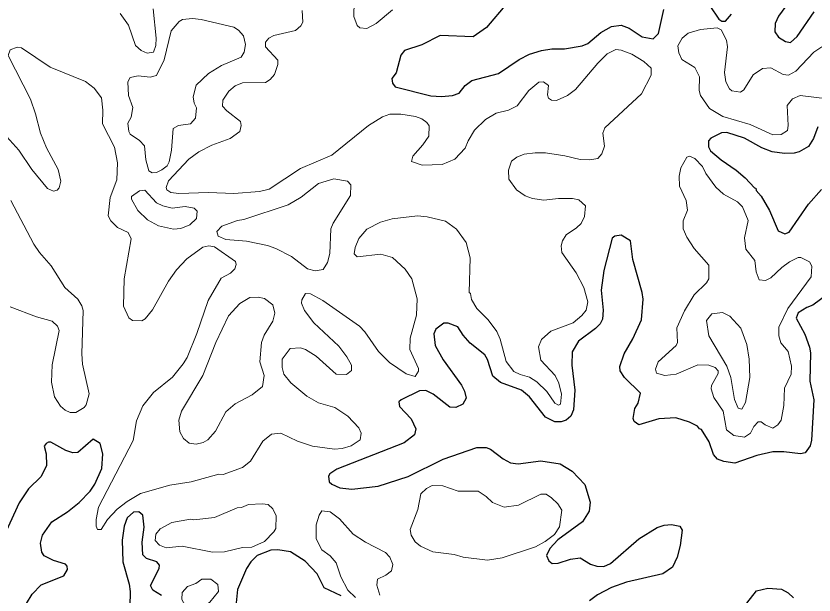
# Model space of a CAD drawing. Extents: x 763.2 to 816.8, y 7896.5 to 7952.7.
# Drawn here: x 801.261 to 805.563, y 7938.448 to 7941.568 of the extents above; entities that cross this region are included whole.
import ezdxf

# ---------------------------------------------------------------- set-up
doc = ezdxf.new("R2010")
doc.units = 0
doc.header["$LTSCALE"] = 0.064
doc.layers.add('1', color=7, linetype='Continuous', lineweight=25)
doc.layers.add('2', color=7, linetype='Continuous', lineweight=13)

msp = doc.modelspace()

# ---------------------------------------------------------------- linework, layer by layer
at = {"layer": '1'}
for points in [[(804.9531, 7941.6969), (805.0499, 7941.5516), (805.0653, 7941.5401), (805.0852, 7941.5401), (805.1182, 7941.5788)], [(803.9071, 7941.6347), (803.7964, 7941.5061), (803.7255, 7941.4566), (803.5472, 7941.4629), (803.4489, 7941.4124), (803.3545, 7941.3824), (803.3345, 7941.3566), (803.3095, 7941.2614), (803.2866, 7941.2315), (803.2897, 7941.2056), (803.3047, 7941.1869), (803.4962, 7941.1386), (803.5542, 7941.1341), (803.6143, 7941.1389), (803.6504, 7941.1515), (803.6824, 7941.1932), (803.7187, 7941.221)], [(804.1492, 7941.3918), (804.2173, 7941.3905), (804.3119, 7941.4069), (804.3434, 7941.4205), (804.4128, 7941.4795), (804.4707, 7941.5111), (804.5237, 7941.5184), (804.5655, 7941.5018), (804.6367, 7941.4553), (804.6962, 7941.445), (804.7247, 7941.4742), (804.7535, 7941.6041)], [(805.4104, 7941.6213), (805.3707, 7941.5668), (805.3536, 7941.5285), (805.352, 7941.4823), (805.3704, 7941.4533), (805.4091, 7941.4306), (805.4365, 7941.4255), (805.4725, 7941.4584), (805.5637, 7941.5903)], [(803.7187, 7941.221), (803.8616, 7941.2591), (803.973, 7941.3339), (804.0282, 7941.3622), (804.0932, 7941.3824), (804.1492, 7941.3918)], [(805.5839, 7940.9713), (805.5588, 7940.9083), (805.5326, 7940.8647), (805.4821, 7940.8361), (805.455, 7940.8284), (805.4032, 7940.8267), (805.3374, 7940.8366), (805.2809, 7940.8583), (805.1878, 7940.9095), (805.0934, 7940.94), (805.0646, 7940.9383), (805.0056, 7940.9104), (804.9944, 7940.8955), (804.994, 7940.8638), (805.0042, 7940.8414), (805.0619, 7940.7934), (805.1434, 7940.7379), (805.1922, 7940.6957), (805.2408, 7940.6414), (805.2485, 7940.6402), (805.2509, 7940.6275), (805.2785, 7940.5975), (805.3234, 7940.5193), (805.3698, 7940.4104), (805.4047, 7940.3948), (805.4285, 7940.4041), (805.5334, 7940.5545), (805.6031, 7940.6339)], [(805.1364, 7939.1575), (805.076, 7939.1666), (805.0417, 7939.1802), (805.0208, 7939.2057), (804.9968, 7939.2727), (804.9563, 7939.3403), (804.9459, 7939.3434), (804.9347, 7939.3583), (804.8919, 7939.3796), (804.8174, 7939.4019), (804.726, 7939.3969), (804.6189, 7939.3642), (804.5923, 7939.3828), (804.5881, 7939.3986), (804.5962, 7939.4535), (804.6142, 7939.4824), (804.6272, 7939.5359), (804.5415, 7939.6195), (804.5176, 7939.6566), (804.5165, 7939.6792), (804.5387, 7939.7481), (804.5867, 7939.8282), (804.6317, 7939.9311), (804.6421, 7940.0419), (804.637, 7940.078), (804.585, 7940.2564), (804.5728, 7940.3566), (804.5223, 7940.3877), (804.4894, 7940.3812), (804.4743, 7940.3702), (804.4303, 7940.1963), (804.4155, 7940.0904), (804.4251, 7939.9828), (804.4232, 7939.9337), (804.4103, 7939.9098), (804.3848, 7939.884), (804.2922, 7939.816), (804.2595, 7939.7584), (804.2577, 7939.6862), (804.2724, 7939.5514), (804.2655, 7939.4455), (804.2523, 7939.4125), (804.2257, 7939.3901), (804.2001, 7939.3806), (804.1657, 7939.3805), (804.1148, 7939.4069), (804.028, 7939.5163), (803.9855, 7939.5509), (803.8722, 7939.5939), (803.8319, 7939.628), (803.8029, 7939.7174), (803.7872, 7939.7424), (803.7088, 7939.8047), (803.6707, 7939.8481), (803.6433, 7939.8939), (803.5903, 7939.9125), (803.5673, 7939.9129), (803.5232, 7939.8814), (803.5132, 7939.8552), (803.52, 7939.7931), (803.5628, 7939.7151), (803.6616, 7939.5793), (803.6783, 7939.5464), (803.687, 7939.5095), (803.6703, 7939.4766), (803.6322, 7939.458), (803.5988, 7939.4597), (803.5088, 7939.5311), (803.4697, 7939.5497), (803.4359, 7939.5474), (803.3369, 7939.4999), (803.3244, 7939.4881), (803.3277, 7939.4629), (803.3917, 7939.3966), (803.4161, 7939.3427), (803.409, 7939.3114), (803.3536, 7939.2681), (802.9912, 7939.1261), (802.952, 7939.1015), (802.9447, 7939.0887), (802.949, 7939.058), (802.9632, 7939.0446), (803.0071, 7939.0257), (803.072, 7939.019), (803.2137, 7939.0344), (803.3751, 7939.0864), (803.5642, 7939.1792), (803.7458, 7939.2422), (803.7946, 7939.2424), (803.8188, 7939.2341), (803.8863, 7939.1817), (803.9257, 7939.16), (803.9678, 7939.1554), (804.0891, 7939.1718), (804.1935, 7939.1552)], [(805.6458, 7940.0768), (805.5565, 7940.0104), (805.5241, 7939.998), (805.4768, 7939.968), (805.4661, 7939.939), (805.5131, 7939.8538), (805.5381, 7939.7832), (805.5427, 7939.7527), (805.5393, 7939.6002), (805.5607, 7939.4988), (805.5487, 7939.2823), (805.541, 7939.2525), (805.5147, 7939.2135)], [(801.318, 7938.4015), (801.348, 7938.453), (801.3972, 7938.5032), (801.5185, 7938.5512), (801.5377, 7938.5849), (801.5374, 7938.603), (801.5272, 7938.6148), (801.4625, 7938.6339), (801.4136, 7938.6587), (801.3998, 7938.6794), (801.3934, 7938.728), (801.4034, 7938.7698), (801.4541, 7938.8416), (801.5377, 7938.8958), (801.6021, 7938.9471), (801.6614, 7939.0078), (801.686, 7939.0443), (801.7228, 7939.129), (801.7299, 7939.2089), (801.7145, 7939.2643), (801.6765, 7939.2878), (801.5944, 7939.2162), (801.5666, 7939.2149), (801.5287, 7939.2274), (801.4491, 7939.2718), (801.4356, 7939.2714), (801.4232, 7939.265), (801.4134, 7939.2499), (801.4227, 7939.2089), (801.4262, 7939.1455), (801.396, 7939.0865), (801.3291, 7939.0206), (801.2785, 7938.944), (801.1661, 7938.706)], [(805.5147, 7939.2135), (805.4902, 7939.2082), (805.4006, 7939.2194), (805.3406, 7939.2194), (805.2535, 7939.2002), (805.1364, 7939.1575)], [(804.1935, 7939.1552), (804.2586, 7939.1147), (804.3277, 7939.044), (804.356, 7938.9473), (804.3512, 7938.8998), (804.3138, 7938.842)], [(802.0448, 7938.4458), (801.9982, 7938.4736), (801.9855, 7938.4997), (802.0335, 7938.591), (802.0339, 7938.609), (802.0201, 7938.6264), (801.965, 7938.6452), (801.9454, 7938.6647), (801.9405, 7938.733), (801.9517, 7938.8127), (801.9439, 7938.8776), (801.9235, 7938.8966), (801.8944, 7938.8936), (801.8593, 7938.8642), (801.8446, 7938.8185), (801.8336, 7938.7428), (801.8366, 7938.6263), (801.8711, 7938.5069), (801.8762, 7938.4667), (801.8743, 7938.3867)], [(804.3138, 7938.842), (804.181, 7938.745), (804.1378, 7938.6992), (804.1201, 7938.66), (804.1325, 7938.6319), (804.1519, 7938.6185), (804.1837, 7938.6197), (804.2502, 7938.641), (804.3022, 7938.6475), (804.358, 7938.6147), (804.391, 7938.6025), (804.4294, 7938.6016), (804.466, 7938.6175), (804.6181, 7938.7512), (804.7166, 7938.8121), (804.7549, 7938.8248), (804.7934, 7938.828), (804.8398, 7938.8187), (804.8518, 7938.7968), (804.8412, 7938.7149), (804.8247, 7938.6516), (804.7988, 7938.5974), (804.7483, 7938.562), (804.5526, 7938.5162), (804.4713, 7938.4889), (804.3948, 7938.449), (804.3526, 7938.4166)], [(803.0139, 7938.4432), (802.9219, 7938.4867), (802.8852, 7938.5619), (802.8201, 7938.6306), (802.7413, 7938.6801), (802.6718, 7938.6918), (802.6338, 7938.6897), (802.5616, 7938.6614), (802.527, 7938.626), (802.5035, 7938.59), (802.4551, 7938.4773), (802.445, 7938.3698)], [(805.1483, 7938.337), (805.2531, 7938.471), (805.3127, 7938.4845), (805.3874, 7938.4794), (805.4234, 7938.4596), (805.4527, 7938.433)]]:
    msp.add_lwpolyline(points, dxfattribs=at)
at = {"layer": '2'}
for points in [[(803.2899, 7941.6022), (803.203, 7941.5274), (803.1519, 7941.5006), (803.1148, 7941.5053), (803.0994, 7941.5173), (803.0811, 7941.5664), (803.0841, 7941.6471)], [(802.0012, 7941.6074), (802.0159, 7941.448), (802.0143, 7941.4092), (802.0026, 7941.3728), (801.9673, 7941.3676), (801.9354, 7941.3824), (801.9058, 7941.4094), (801.8666, 7941.5196), (801.8226, 7941.582)], [(804.1307, 7941.1931), (804.1047, 7941.2127), (804.0787, 7941.211), (804.0259, 7941.1668), (803.9623, 7941.0836), (803.9164, 7941.0613), (803.8486, 7941.0453), (803.7914, 7941.0097), (803.7326, 7940.9528), (803.6976, 7940.8963), (803.6819, 7940.8558), (803.6264, 7940.7972), (803.5586, 7940.7675), (803.4499, 7940.7636), (803.392, 7940.7832), (803.4003, 7940.8123), (803.454, 7940.8731), (803.4866, 7940.9205), (803.4885, 7940.9765), (803.4757, 7940.9939), (803.448, 7941.0137), (803.4139, 7941.0273), (803.335, 7941.0388), (803.2766, 7941.0387), (803.2364, 7941.0251), (803.1603, 7940.9777), (802.9625, 7940.8186), (802.7946, 7940.7466), (802.6251, 7940.6343), (802.5731, 7940.623), (802.4357, 7940.6115), (802.2977, 7940.6179), (802.1378, 7940.6115), (802.0951, 7940.6175), (802.0739, 7940.6313), (802.0704, 7940.6433), (802.0837, 7940.6794), (802.1924, 7940.796), (802.2461, 7940.8365), (802.3167, 7940.8727), (802.4147, 7940.9087), (802.4676, 7940.9454), (802.4744, 7940.9774), (802.4702, 7940.9989), (802.3971, 7941.0563), (802.3746, 7941.0816), (802.3765, 7941.1155), (802.4088, 7941.1639), (802.4417, 7941.1915), (802.4812, 7941.2079), (802.6054, 7941.2098), (802.6305, 7941.2263), (802.6551, 7941.253), (802.6715, 7941.306), (802.6716, 7941.3306), (802.6065, 7941.402), (802.6061, 7941.4275), (802.6243, 7941.448), (802.6503, 7941.4626), (802.7676, 7941.4896), (802.797, 7941.5147), (802.8064, 7941.5349), (802.8032, 7941.5981)], [(805.6355, 7941.121), (805.4881, 7941.1405), (805.4467, 7941.1211), (805.4179, 7941.0865), (805.4229, 7940.9772), (805.4191, 7940.952), (805.386, 7940.9304), (805.3412, 7940.927), (805.219, 7940.9828), (805.0712, 7941.0273), (804.9983, 7941.069), (804.9512, 7941.139), (804.943, 7941.166), (804.946, 7941.2401), (804.9197, 7941.2898), (804.8503, 7941.3342), (804.8345, 7941.3692), (804.8282, 7941.4078), (804.8514, 7941.4484), (804.8838, 7941.4757), (804.9512, 7941.496), (805.0405, 7941.5038), (805.0611, 7941.4936), (805.0906, 7941.4373), (805.0955, 7941.4026), (805.0795, 7941.2646), (805.0869, 7941.2136), (805.1074, 7941.1754), (805.1196, 7941.1652), (805.1657, 7941.1572), (805.1842, 7941.1703), (805.2344, 7941.2512), (805.2845, 7941.2858), (805.3291, 7941.2884), (805.3959, 7941.2528), (805.4249, 7941.2493), (805.4652, 7941.2707), (805.5606, 7941.3731), (805.605, 7941.4026)], [(801.3931, 7940.9375), (801.3667, 7941.0404), (801.3385, 7941.1195), (801.2194, 7941.3545), (801.2296, 7941.3855), (801.268, 7941.3999)], [(801.268, 7941.3999), (801.291, 7941.3968), (801.4447, 7941.2916), (801.6351, 7941.2153), (801.6823, 7941.1784), (801.7213, 7941.1264), (801.7299, 7941.0615), (801.728, 7940.9877), (801.7919, 7940.861), (801.8072, 7940.7775), (801.8039, 7940.6848), (801.7678, 7940.5895), (801.7584, 7940.4911), (801.7717, 7940.4646), (801.8089, 7940.4281), (801.8655, 7940.4014), (801.881, 7940.3665), (801.8449, 7940.1515), (801.8405, 7940.0047), (801.8687, 7939.9419), (801.8894, 7939.9279), (801.9385, 7939.9247), (801.9578, 7939.937), (801.9971, 7939.9841), (802.0834, 7940.1389), (802.1266, 7940.1994), (802.1809, 7940.2601), (802.2681, 7940.3224), (802.3004, 7940.3303), (802.3301, 7940.3251), (802.4444, 7940.2449), (802.4481, 7940.2291), (802.44, 7940.2061), (802.4163, 7940.1819), (802.3674, 7940.1557), (802.2975, 7940.0352), (802.2362, 7939.8572), (802.1828, 7939.7277), (802.1622, 7939.693), (802.1042, 7939.6216), (802.0013, 7939.5399), (801.9447, 7939.468), (801.9106, 7939.3858), (801.8924, 7939.2813), (801.7059, 7938.9216), (801.6923, 7938.854), (801.6927, 7938.819), (801.7008, 7938.8008), (801.7197, 7938.8017), (801.7547, 7938.8546), (801.8068, 7938.9099), (801.8593, 7938.9511), (801.9322, 7938.9941), (802.0909, 7939.0402), (802.205, 7939.0584), (802.3548, 7939.0991), (802.3775, 7939.0981), (802.4816, 7939.1344), (802.5241, 7939.1691), (802.5911, 7939.2771), (802.6386, 7939.3145), (802.6881, 7939.3194), (802.7782, 7939.2763), (802.8592, 7939.2499), (802.9784, 7939.2344), (803.0199, 7939.2381), (803.0667, 7939.251), (803.1153, 7939.284), (803.122, 7939.3203), (803.1084, 7939.3482), (803.0501, 7939.411), (802.979, 7939.4576), (802.892, 7939.4841), (802.8278, 7939.5195), (802.7417, 7939.5915), (802.7044, 7939.6381), (802.6948, 7939.6737), (802.6948, 7939.7195), (802.7383, 7939.7764), (802.794, 7939.7796), (802.8207, 7939.7718), (802.8783, 7939.7358), (802.9872, 7939.6371), (803.0429, 7939.6355), (803.0692, 7939.6576), (803.0689, 7939.6863), (803.0447, 7939.7322), (803.0013, 7939.7885), (802.8657, 7939.9145), (802.8152, 7939.9814), (802.8003, 7940.0208), (802.8021, 7940.039), (802.8222, 7940.0721), (802.8477, 7940.0713), (802.9143, 7940.0349)], [(803.364, 7939.6392), (803.412, 7939.6251), (803.4307, 7939.6536), (803.4309, 7939.669), (803.3837, 7939.771), (803.385, 7939.8323), (803.4195, 7939.9564), (803.4228, 7940.0447), (803.395, 7940.1523), (803.3594, 7940.2032), (803.2897, 7940.2661), (803.2279, 7940.2843), (803.1004, 7940.2697), (803.0846, 7940.2868), (803.0892, 7940.3205), (803.1086, 7940.3692), (803.1512, 7940.4202), (803.2266, 7940.4567), (803.2877, 7940.4754), (803.4244, 7940.4914), (803.4777, 7940.4864), (803.5756, 7940.4617), (803.6358, 7940.4195), (803.6869, 7940.3482), (803.7085, 7940.2654), (803.7039, 7940.0783), (803.7103, 7940.073), (803.7169, 7940.0402), (803.7458, 7939.992), (803.8067, 7939.9315), (803.8529, 7939.8675), (803.8699, 7939.8269), (803.9024, 7939.7071), (803.9445, 7939.653), (803.9787, 7939.6361), (804.0286, 7939.6222), (804.0686, 7939.5958), (804.1223, 7939.5437), (804.1657, 7939.4826), (804.1859, 7939.4713), (804.1952, 7939.4766), (804.2016, 7939.5303), (804.1874, 7939.5895), (804.1666, 7939.6309), (804.0903, 7939.7128), (804.077, 7939.7853), (804.094, 7939.8249), (804.1443, 7939.8702), (804.2638, 7939.915), (804.3113, 7939.9536), (804.3347, 7939.9828), (804.343, 7940.0283), (804.3215, 7940.1042), (804.2797, 7940.1846), (804.2035, 7940.2943), (804.2001, 7940.3288), (804.206, 7940.3568), (804.2271, 7940.3897), (804.2828, 7940.4262), (804.307, 7940.4506), (804.3249, 7940.4883), (804.3315, 7940.545), (804.2945, 7940.5769), (804.26, 7940.585), (804.1844, 7940.5851), (804.1055, 7940.5753), (804.045, 7940.5853), (804.0056, 7940.5987), (803.9591, 7940.631), (803.9175, 7940.6881), (803.9165, 7940.7369), (803.9325, 7940.7856), (803.9613, 7940.8082), (803.9997, 7940.8233), (804.0588, 7940.8316), (804.1156, 7940.8302), (804.2192, 7940.8153), (804.302, 7940.7956), (804.3546, 7940.7939), (804.3971, 7940.8009), (804.4184, 7940.8247), (804.4333, 7940.8661), (804.4238, 7940.9359), (804.4353, 7940.9664), (804.6327, 7941.1495), (804.6846, 7941.2501), (804.684, 7941.2874), (804.6452, 7941.3231), (804.5801, 7941.3631), (804.5229, 7941.3836), (804.4938, 7941.3871), (804.4472, 7941.3643), (804.3974, 7941.3147), (804.2762, 7941.1724), (804.2329, 7941.139)], [(804.2329, 7941.139), (804.1738, 7941.1128), (804.1469, 7941.1144), (804.132, 7941.1249), (804.1263, 7941.1442), (804.1307, 7941.1931)], [(801.1788, 7940.9521), (801.2757, 7940.8453), (801.3463, 7940.7408), (801.4315, 7940.6391), (801.4631, 7940.6245), (801.4826, 7940.6294), (801.4941, 7940.6422), (801.5031, 7940.6787), (801.488, 7940.7418), (801.4258, 7940.8586), (801.3931, 7940.9375)], [(801.2295, 7940.0015), (801.3708, 7939.9473), (801.4563, 7939.9235), (801.484, 7939.896), (801.4931, 7939.8727), (801.4556, 7939.6887), (801.4526, 7939.5957), (801.4687, 7939.5159), (801.5014, 7939.4649), (801.5252, 7939.4446), (801.5529, 7939.4321), (801.583, 7939.4316), (801.6285, 7939.4585), (801.6398, 7939.4719), (801.6545, 7939.5312), (801.6202, 7939.6921), (801.6153, 7939.747), (801.6232, 7939.9813), (801.6163, 7940.0057), (801.5947, 7940.0414), (801.5242, 7940.1058), (801.4502, 7940.2225), (801.3877, 7940.2929), (801.3569, 7940.338), (801.2333, 7940.5742)], [(802.9143, 7940.0349), (803.112, 7939.8965), (803.1409, 7939.8657), (803.2145, 7939.7596), (803.2734, 7939.7002), (803.364, 7939.6392)], [(803.2219, 7938.4464), (803.2062, 7938.5015), (803.2092, 7938.5335), (803.2549, 7938.5542), (803.2842, 7938.5777), (803.2913, 7938.6131), (803.2759, 7938.6526), (803.2522, 7938.6766), (803.1449, 7938.7327), (803.0777, 7938.7758), (803.0042, 7938.859), (802.9551, 7938.8958), (802.9095, 7938.9012), (802.8953, 7938.8786), (802.879, 7938.8257), (802.8788, 7938.75), (802.9087, 7938.6905), (802.9549, 7938.6585), (802.9871, 7938.6205), (803.0123, 7938.5452), (803.0493, 7938.4737), (803.0914, 7938.4336)]]:
    msp.add_lwpolyline(points, dxfattribs=at)
for points in [[(802.2021, 7940.9877), (802.2291, 7941.0185), (802.2345, 7941.0737), (802.222, 7941.0982), (802.2166, 7941.1318), (802.2318, 7941.195), (802.2992, 7941.2592), (802.3681, 7941.3011), (802.4742, 7941.3464), (802.4906, 7941.3735), (802.4975, 7941.4145), (802.4875, 7941.4606), (802.4602, 7941.4917), (802.4343, 7941.5074), (802.2583, 7941.5496), (802.2131, 7941.5548), (802.1592, 7941.5498), (802.1403, 7941.5378), (802.0966, 7941.4882), (802.0599, 7941.3316), (802.0182, 7941.2468), (801.9847, 7941.2393), (801.919, 7941.2457), (801.8762, 7941.2369), (801.8638, 7941.2127), (801.8679, 7941.1397), (801.8911, 7941.0743), (801.8826, 7941.0233), (801.8633, 7940.9902), (801.8683, 7940.9462), (801.8764, 7940.9322), (801.9267, 7940.8964), (801.9533, 7940.8677), (801.9602, 7940.7939), (801.9776, 7940.7344), (801.9949, 7940.7234), (802.0191, 7940.7253), (802.0478, 7940.7383), (802.0758, 7940.7616), (802.0865, 7940.7828), (802.0996, 7940.845), (802.1082, 7940.9613), (802.1364, 7940.978)], [(805.2499, 7940.1898), (805.2432, 7940.2501), (805.1958, 7940.3111), (805.1879, 7940.3731), (805.2075, 7940.4664), (805.1778, 7940.5406), (805.1505, 7940.5661), (805.0743, 7940.6078), (805.0326, 7940.645), (804.98, 7940.7203), (804.961, 7940.7577), (804.9203, 7940.7999), (804.8912, 7940.8128), (804.8776, 7940.8083), (804.8442, 7940.7504), (804.8362, 7940.7051), (804.8379, 7940.6513), (804.8738, 7940.5735), (804.8803, 7940.5212), (804.8576, 7940.4644), (804.8579, 7940.4205), (804.8769, 7940.3766), (804.9167, 7940.3148), (804.9949, 7940.2256), (804.9956, 7940.1512), (804.9823, 7940.1299), (804.9173, 7940.0658), (804.8644, 7939.9794), (804.8232, 7939.8874), (804.8262, 7939.809), (804.8192, 7939.7917), (804.7221, 7939.7037), (804.7082, 7939.6645), (804.7131, 7939.6439), (804.758, 7939.6305), (804.8199, 7939.6381), (804.9364, 7939.6877), (804.9962, 7939.6859), (805.0288, 7939.674), (805.0461, 7939.6564), (805.0464, 7939.6408), (805.0104, 7939.5768), (805.0089, 7939.5582), (805.022, 7939.5121), (805.073, 7939.438), (805.0915, 7939.3374), (805.1305, 7939.3082), (805.1876, 7939.2992), (805.221, 7939.3203), (805.2375, 7939.3557), (805.2615, 7939.3818), (805.278, 7939.3819), (805.2985, 7939.3641), (805.3403, 7939.3466), (805.3675, 7939.3646), (805.3863, 7939.3906), (805.3998, 7939.4699), (805.4033, 7939.5623), (805.4385, 7939.6379), (805.4409, 7939.6803), (805.4228, 7939.7595), (805.3844, 7939.8067), (805.3735, 7939.8446), (805.3732, 7939.8915), (805.4207, 7939.9915), (805.5472, 7940.1622), (805.5511, 7940.2206), (805.5377, 7940.2428), (805.4912, 7940.2664), (805.4779, 7940.2661), (805.4301, 7940.2437), (805.3884, 7940.2137), (805.3298, 7940.157), (805.3013, 7940.1425), (805.2677, 7940.1472)], [(802.8329, 7940.2059), (802.7461, 7940.272), (802.6621, 7940.3152), (802.6158, 7940.332), (802.5027, 7940.3553), (802.3929, 7940.3644), (802.3509, 7940.3823), (802.3435, 7940.4065), (802.3703, 7940.436), (802.4548, 7940.4668), (802.4897, 7940.4709), (802.7289, 7940.5514), (802.7978, 7940.5926), (802.892, 7940.6655), (802.9747, 7940.6903), (803.0483, 7940.6776), (803.0661, 7940.6582), (803.0644, 7940.6), (802.9706, 7940.4514), (802.9582, 7940.4204), (802.9529, 7940.2891), (802.9405, 7940.2405), (802.9158, 7940.2025), (802.8739, 7940.194)], [(802.1986, 7940.4421), (802.2335, 7940.4771), (802.2376, 7940.5172), (802.2216, 7940.5329), (802.1737, 7940.5421), (802.1028, 7940.533), (802.0519, 7940.5452), (802.0177, 7940.5606), (801.9555, 7940.6296), (801.9261, 7940.6264), (801.8831, 7940.5958), (801.8831, 7940.5804), (801.9172, 7940.5206), (801.9696, 7940.4701), (802.0286, 7940.4366), (802.1103, 7940.4192), (802.1489, 7940.4233)], [(802.6453, 7939.9229), (802.6566, 7939.9662), (802.6454, 7940.011), (802.6006, 7940.0451), (802.5665, 7940.0525), (802.5216, 7940.0512), (802.468, 7940.0197), (802.4065, 7939.9519), (802.3388, 7939.8092), (802.2676, 7939.631), (802.1526, 7939.4392), (802.1393, 7939.3897), (802.1437, 7939.3268), (802.1644, 7939.2913), (802.1946, 7939.2659), (802.2327, 7939.2609), (802.27, 7939.2702), (802.2957, 7939.2843), (802.3362, 7939.3317), (802.3926, 7939.4347), (802.4422, 7939.4777), (802.5332, 7939.5275), (802.5897, 7939.5719), (802.5993, 7939.6303), (802.575, 7939.7036), (802.5834, 7939.8087), (802.5982, 7939.8479)], [(805.1676, 7939.8865), (805.1091, 7939.9499), (805.0684, 7939.9701), (805.011, 7939.964), (804.9825, 7939.9278), (804.9956, 7939.8439), (805.0934, 7939.681), (805.1139, 7939.6198), (805.1341, 7939.5008), (805.153, 7939.454), (805.1731, 7939.4486), (805.1925, 7939.4858), (805.2157, 7939.6197), (805.2123, 7939.7197), (805.2007, 7939.7986)], [(803.504, 7939.0386), (803.5624, 7939.037), (803.6448, 7939.0075), (803.7524, 7939.0074), (803.7958, 7938.9795), (803.8294, 7938.9464), (803.8918, 7938.922), (803.9694, 7938.9318), (804.0907, 7938.9909), (804.1193, 7938.9908), (804.148, 7938.9724), (804.1815, 7938.9389), (804.2033, 7938.9048), (804.1904, 7938.8159), (804.1641, 7938.7746), (804.113, 7938.7363), (804.0609, 7938.7078), (803.8807, 7938.649), (803.8031, 7938.6361), (803.6709, 7938.6509), (803.6223, 7938.6655), (803.508, 7938.68), (803.4411, 7938.7103), (803.412, 7938.7338), (803.3909, 7938.77), (803.3849, 7938.8012), (803.4272, 7938.9092), (803.443, 7938.9931), (803.4728, 7939.0215)], [(802.6631, 7938.8746), (802.6457, 7938.9115), (802.6199, 7938.9362), (802.5881, 7938.9399), (802.5142, 7938.9349), (802.4768, 7938.9188), (802.4539, 7938.9168), (802.3311, 7938.8657), (802.2195, 7938.8532), (802.2011, 7938.856), (802.101, 7938.839), (802.0381, 7938.8043), (802.0152, 7938.7755), (802.0114, 7938.7418), (802.0338, 7938.716), (802.0696, 7938.7021), (802.1564, 7938.7114), (802.32, 7938.6788), (802.3844, 7938.6803), (802.4823, 7938.7046), (802.5313, 7938.7053), (802.5999, 7938.7367), (802.6507, 7938.7879), (802.6619, 7938.8068)], [(802.3528, 7938.4664), (802.3485, 7938.5037), (802.312, 7938.5327), (802.2628, 7938.5338), (802.2301, 7938.5098), (802.1859, 7938.4931), (802.1558, 7938.4612), (802.1557, 7938.4235), (802.1728, 7938.3912), (802.2018, 7938.3799), (802.2425, 7938.3767), (802.2669, 7938.3829), (802.305, 7938.4092)]]:
    msp.add_lwpolyline(points, close=True, dxfattribs=at)

doc.saveas('drawing.dxf')
